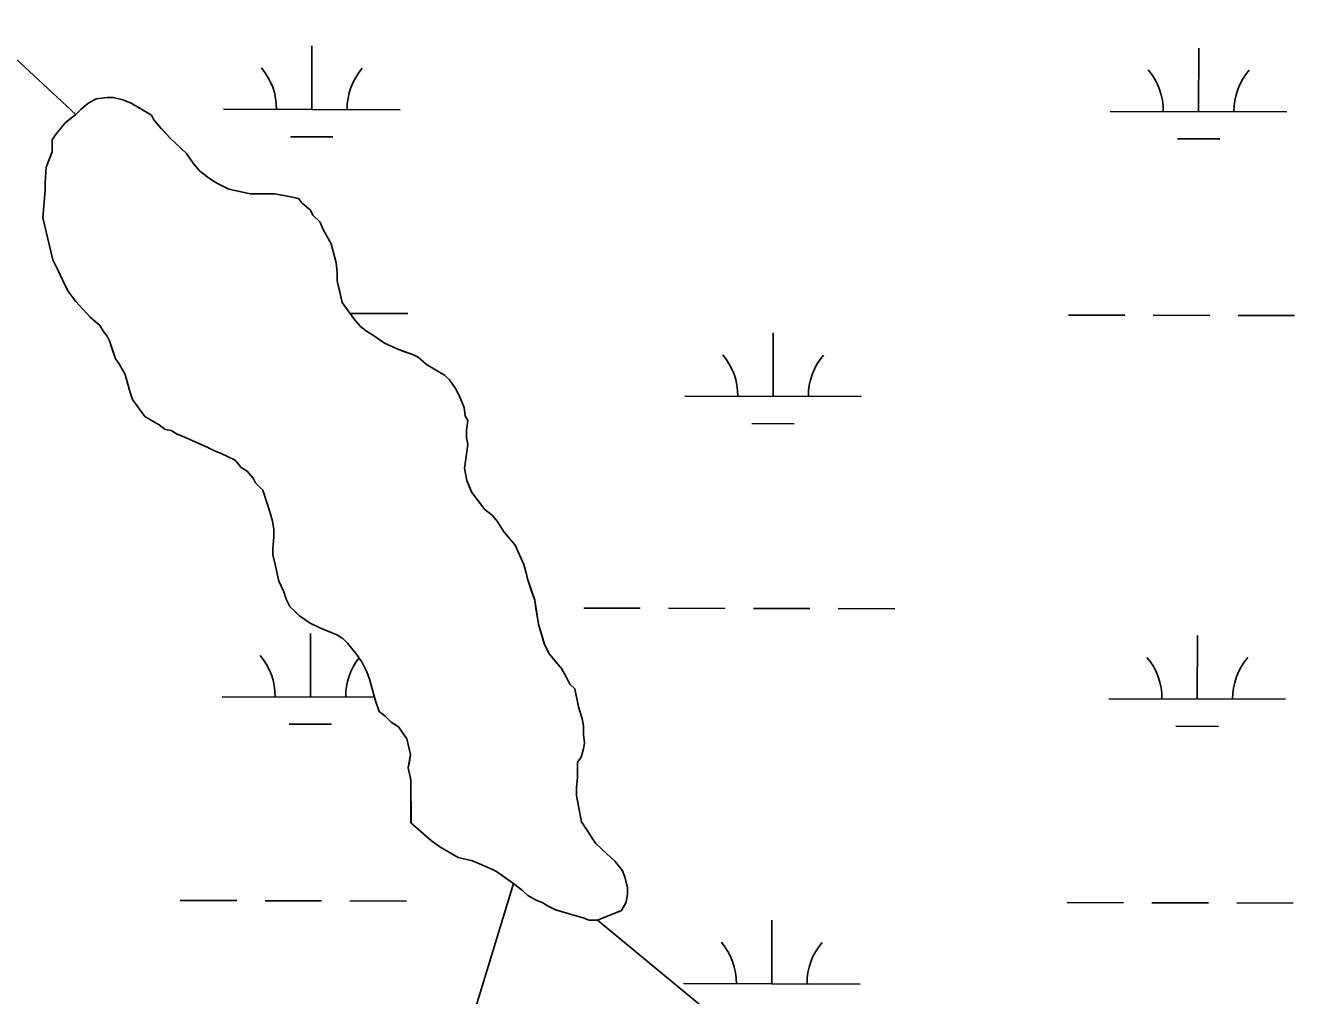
# Model space of a CAD drawing. Extents: x 3177385 to 3215275, y 903885 to 929304.
# Drawn here: x 3189835 to 3190553, y 919037 to 919587 of the extents above; entities that cross this region are included whole.
import ezdxf

# ---------------------------------------------------------------- set-up
doc = ezdxf.new("R2010")
doc.units = 0
for name, color, linetype in [('V-SITE-VEGE', 7, 'Continuous'), ('V-TOPO-SHOR', 7, 'Continuous'), ('V-WETL-SWMP', 7, 'Continuous')]:
    doc.layers.add(name, color=color, linetype=linetype)

msp = doc.modelspace()

# ---------------------------------------------------------------- linework, layer by layer
at = {"layer": 'V-SITE-VEGE'}
for points in [[(3190143.18, 919213.84), (3190141.12, 919217.9), (3190138.37, 919222.64), (3190131.54, 919230.76), (3190128.79, 919236.18), (3190125.33, 919247.71), (3190123.22, 919261.29), (3190119.08, 919273.5), (3190118.39, 919276.89), (3190117, 919281.64), (3190115.63, 919285.03), (3190112.19, 919292.49), (3190106.03, 919299.93), (3190101.93, 919306.02), (3190099.19, 919309.4), (3190095.1, 919312.78), (3190087.57, 919322.25), (3190084.82, 919329.03), (3190083.43, 919335.82), (3190085.39, 919349.42), (3190084.69, 919353.49), (3190084.67, 919357.57), (3190085.32, 919363.01), (3190083.95, 919365.71), (3190083.24, 919370.47), (3190080.49, 919377.25), (3190078.43, 919381.31), (3190075.01, 919386.05), (3190072.28, 919388.75), (3190062.05, 919394.82), (3190057.27, 919398.87), (3190054.55, 919400.21), (3190045.7, 919403.56), (3190038.21, 919406.92), (3190031.39, 919411.64), (3190027.98, 919413.66), (3190024.57, 919416.36), (3190021.15, 919420.42), (3190014.31, 919429.9), (3190011.53, 919442.11), (3190011.5, 919446.87), (3190010.79, 919452.3), (3190008.02, 919463.15), (3190004.59, 919469.25), (3190003.22, 919471.96), (3190001.84, 919475.35), (3189997.74, 919479.41), (3189996.37, 919482.12), (3189991.59, 919486.17), (3189989.54, 919488.88), (3189983.42, 919490.2), (3189975.94, 919491.52), (3189962.35, 919491.45), (3189950.11, 919494.1), (3189943.29, 919497.46), (3189939.2, 919500.16), (3189933.75, 919504.21), (3189930.33, 919508.27), (3189926.22, 919514.36), (3189916.66, 919523.14), (3189907.77, 919533.29), (3189906.4, 919536), (3189894.82, 919542.73), (3189890.05, 919544.74), (3189884.61, 919546.07), (3189881.21, 919546.06), (3189875.1, 919545.34), (3189870.36, 919542.6), (3189866.3, 919539.18), (3189863.6, 919536.45), (3189857.5, 919531.66), (3189852.11, 919524.84), (3189850.08, 919522.11), (3189850.12, 919515.32), (3189846.77, 919506.47), (3189846.13, 919497.63), (3189846.15, 919493.56), (3189845.52, 919484.72), (3189844.88, 919477.92), (3189850.44, 919454.17), (3189853.19, 919448.75), (3189857.31, 919439.94), (3189859.37, 919435.88), (3189863.47, 919430.46), (3189871.67, 919421.67), (3189877.13, 919416.95)], [(3189877.13, 919416.95), (3189879.19, 919413.56), (3189881.24, 919410.85), (3189882.61, 919408.14), (3189886.06, 919397.97), (3189888.12, 919395.26), (3189891.55, 919389.16), (3189892.93, 919383.74), (3189894.32, 919378.99), (3189895.7, 919374.92), (3189900.49, 919368.15), (3189902.54, 919365.44), (3189907.99, 919362.07), (3189910.72, 919360.73), (3189914.13, 919358.03), (3189917.53, 919357.37), (3189920.94, 919355.35), (3189924.34, 919354.01), (3189933.2, 919349.98), (3189937.96, 919347.96), (3189942.05, 919345.95), (3189945.46, 919344.6), (3189953.63, 919340.57), (3189957.05, 919336.51), (3189960.46, 919334.49), (3189963.87, 919330.43), (3189965.25, 919327.72), (3189969.35, 919323.67), (3189973.49, 919310.78), (3189974.87, 919306.03), (3189975.58, 919301.28), (3189975.6, 919297.2), (3189974.96, 919290.41), (3189974.97, 919287.01), (3189976.36, 919281.58), (3189978.45, 919272.08), (3189981.2, 919265.98), (3189982.58, 919261.91), (3189984.64, 919257.84), (3189990.1, 919252.44), (3189996.24, 919248.39), (3190001.69, 919245.7), (3190011.22, 919241.68), (3190014.63, 919239.66), (3190017.36, 919236.96), (3190022.83, 919230.19), (3190025.57, 919226.13), (3190028.32, 919220.71), (3190029.7, 919216.64), (3190033.16, 919204.42), (3190035.23, 919198.32), (3190038.64, 919195.62), (3190042.06, 919192.24), (3190046.15, 919189.55), (3190050.94, 919182.78), (3190053.02, 919173.95), (3190051.71, 919166.48), (3190053.1, 919159.69), (3190053.22, 919135.23), (3190064.83, 919125.1), (3190069.6, 919121.73), (3190079.83, 919115.67), (3190087.99, 919113.67), (3190098.89, 919108.97), (3190101.61, 919107.63), (3190111.16, 919100.88), (3190116.61, 919096.83), (3190119.35, 919094.13), (3190124.12, 919091.44), (3190127.52, 919090.1), (3190130.93, 919088.08), (3190135.02, 919086.06), (3190145.9, 919082.72), (3190150.67, 919081.39), (3190154.07, 919080.05), (3190158.83, 919080.07), (3190172.39, 919085.58), (3190175.08, 919090.35), (3190175.74, 919095.11), (3190175.72, 919098.5), (3190174.33, 919104.61), (3190172.95, 919108), (3190168.84, 919113.42), (3190161.33, 919120.17), (3190157.92, 919123.55), (3190155.87, 919126.26), (3190153.81, 919129.64), (3190149.7, 919135.73), (3190146.91, 919150.67), (3190146.88, 919155.42), (3190147.53, 919160.86), (3190147.49, 919169.69), (3190149.51, 919172.42), (3190150.84, 919177.19), (3190151.51, 919180.59), (3190150.8, 919185.34), (3190150.78, 919190.09), (3190150.07, 919194.17), (3190148, 919200.95), (3190145.91, 919211.13), (3190143.18, 919213.84)]]:
    msp.add_lwpolyline(points, dxfattribs=at)
at = {"layer": 'V-TOPO-SHOR'}
for p, q in [((3190111.16, 919100.88), (3189967.75, 918628.6)), ((3190158.83, 919080.07), (3190310.32, 918955.17))]:
    msp.add_line(p, q, dxfattribs=at)
for points in [[(3188210.06, 920906.25), (3188419.86, 920774.16), (3188578.11, 920601.44), (3188673.4, 920477.42), (3188793.87, 920333.92), (3188912.91, 920201.58), (3189027.68, 920102.75), (3189139.59, 920026.25), (3189285, 919954.03), (3189455.6, 919862.33), (3189566.09, 919797), (3189666.84, 919719.07), (3189731.23, 919659.2), (3189863.6, 919536.45)], [(3190155.87, 919126.26), (3190153.81, 919129.64), (3190149.7, 919135.73), (3190147.61, 919146.6), (3190146.91, 919150.67), (3190146.88, 919155.42), (3190147.53, 919160.86), (3190147.49, 919169.69), (3190149.51, 919172.42), (3190150.84, 919177.19), (3190151.51, 919180.59), (3190150.8, 919185.34), (3190150.78, 919190.09), (3190150.07, 919194.17), (3190148, 919200.95), (3190145.91, 919211.13), (3190143.18, 919213.84), (3190141.12, 919217.9), (3190138.37, 919222.64), (3190134.96, 919226.7), (3190131.54, 919230.76), (3190128.79, 919236.18), (3190127.41, 919240.93), (3190125.33, 919247.71), (3190124.63, 919252.46), (3190123.93, 919256.54), (3190123.22, 919261.29), (3190121.84, 919265.36), (3190119.08, 919273.5), (3190118.39, 919276.89), (3190117, 919281.64), (3190115.63, 919285.03), (3190112.19, 919292.49), (3190106.03, 919299.93), (3190101.93, 919306.02), (3190099.19, 919309.4), (3190095.1, 919312.78), (3190092.36, 919316.16), (3190087.57, 919322.25), (3190086.2, 919325.64), (3190084.82, 919329.03), (3190083.43, 919335.82), (3190085.39, 919349.42), (3190084.69, 919353.49), (3190084.67, 919357.57), (3190085.32, 919363.01), (3190083.95, 919365.71), (3190083.24, 919370.47), (3190080.49, 919377.25), (3190078.43, 919381.31), (3190075.01, 919386.05), (3190072.28, 919388.75), (3190062.05, 919394.82), (3190057.27, 919398.87), (3190054.55, 919400.21), (3190049.11, 919402.22), (3190045.7, 919403.56), (3190038.21, 919406.92), (3190031.39, 919411.64), (3190027.98, 919413.66), (3190024.57, 919416.36), (3190021.15, 919420.42), (3190014.31, 919429.9), (3190012.92, 919436), (3190011.53, 919442.11), (3190011.5, 919446.87), (3190010.79, 919452.3), (3190008.02, 919463.15), (3190004.59, 919469.25), (3190003.22, 919471.96), (3190001.84, 919475.35), (3189997.74, 919479.41), (3189996.37, 919482.12), (3189991.59, 919486.17), (3189989.54, 919488.88), (3189983.42, 919490.2), (3189975.94, 919491.52), (3189968.46, 919491.48), (3189962.35, 919491.45), (3189956.23, 919492.78), (3189950.11, 919494.1), (3189943.29, 919497.46), (3189939.2, 919500.16), (3189936.47, 919502.19), (3189933.75, 919504.21), (3189930.33, 919508.27), (3189926.22, 919514.36), (3189916.66, 919523.14), (3189911.88, 919528.55), (3189907.77, 919533.29), (3189906.4, 919536), (3189894.82, 919542.73), (3189890.05, 919544.74), (3189884.61, 919546.07), (3189881.21, 919546.06), (3189875.1, 919545.34), (3189870.36, 919542.6), (3189866.3, 919539.18), (3189863.6, 919536.45), (3189857.5, 919531.66), (3189852.11, 919524.84)], [(3189852.11, 919524.84), (3189850.08, 919522.11), (3189850.12, 919515.32), (3189848.11, 919509.87), (3189846.77, 919506.47), (3189846.13, 919497.63), (3189846.15, 919493.56), (3189845.52, 919484.72), (3189844.88, 919477.92), (3189850.44, 919454.17)], [(3189850.44, 919454.17), (3189853.19, 919448.75), (3189857.31, 919439.94), (3189859.37, 919435.88), (3189863.47, 919430.46), (3189871.67, 919421.67), (3189877.13, 919416.95), (3189879.19, 919413.56), (3189881.24, 919410.85), (3189882.61, 919408.14), (3189883.99, 919404.07), (3189886.06, 919397.97), (3189888.12, 919395.26), (3189891.55, 919389.16), (3189892.93, 919383.74), (3189894.32, 919378.99), (3189895.7, 919374.92), (3189900.49, 919368.15), (3189902.54, 919365.44), (3189907.99, 919362.07), (3189910.72, 919360.73), (3189914.13, 919358.03), (3189917.53, 919357.37), (3189920.94, 919355.35), (3189924.34, 919354.01), (3189933.2, 919349.98), (3189937.96, 919347.96), (3189942.05, 919345.95), (3189945.46, 919344.6), (3189953.63, 919340.57), (3189957.05, 919336.51), (3189960.46, 919334.49), (3189963.87, 919330.43), (3189965.25, 919327.72), (3189969.35, 919323.67), (3189973.49, 919310.78), (3189974.87, 919306.03), (3189975.58, 919301.28), (3189975.6, 919297.2), (3189974.96, 919290.41), (3189974.97, 919287.01), (3189976.36, 919281.58), (3189978.45, 919272.08), (3189981.2, 919265.98), (3189982.58, 919261.91), (3189984.64, 919257.84), (3189987.37, 919255.14), (3189990.1, 919252.44), (3189996.24, 919248.39), (3190001.69, 919245.7), (3190006.45, 919243.69), (3190011.22, 919241.68), (3190014.63, 919239.66), (3190017.36, 919236.95), (3190022.83, 919230.19), (3190025.57, 919226.13), (3190028.32, 919220.71), (3190029.7, 919216.64), (3190033.16, 919204.42), (3190035.23, 919198.32), (3190038.64, 919195.62), (3190042.06, 919192.24), (3190046.15, 919189.55), (3190050.94, 919182.78), (3190053.02, 919173.95), (3190052.36, 919169.87), (3190051.7, 919166.48), (3190053.1, 919159.69), (3190053.15, 919148.82), (3190053.19, 919142.02), (3190053.21, 919138.63), (3190053.23, 919135.23), (3190064.83, 919125.1), (3190069.6, 919121.73), (3190076.42, 919117.69), (3190079.83, 919115.67), (3190087.99, 919113.67), (3190098.89, 919108.97), (3190101.61, 919107.63), (3190106.38, 919104.25), (3190111.16, 919100.88), (3190116.61, 919096.83), (3190119.35, 919094.13), (3190124.12, 919091.44), (3190127.52, 919090.1), (3190130.93, 919088.08), (3190135.02, 919086.06), (3190145.9, 919082.72), (3190150.67, 919081.39), (3190154.07, 919080.05), (3190158.83, 919080.07), (3190172.39, 919085.58), (3190175.08, 919090.35), (3190175.74, 919095.11), (3190175.72, 919098.5), (3190174.33, 919104.61), (3190172.95, 919108), (3190168.84, 919113.42), (3190161.33, 919120.17), (3190157.92, 919123.55), (3190155.87, 919126.26)]]:
    msp.add_lwpolyline(points, dxfattribs=at)
at = {"layer": 'V-WETL-SWMP'}
for p, q in [((3189997.08, 919539.2), (3189997.16, 919575.2)), ((3190498.98, 919538.03), (3190499.07, 919574.03)), ((3189947.08, 919539.32), (3190047.08, 919539.09)), ((3190448.98, 919538.15), (3190548.98, 919537.92)), ((3189985.04, 919523.8), (3190009.04, 919523.74)), ((3190486.95, 919522.63), (3190510.95, 919522.58)), ((3190019.4, 919423.72), (3190051.4, 919423.64)), ((3190425.31, 919422.77), (3190457.31, 919422.7)), ((3190473.31, 919422.66), (3190505.31, 919422.59)), ((3190521.31, 919422.55), (3190553.31, 919422.48)), ((3190258.14, 919376.73), (3190258.22, 919412.73)), ((3190208.14, 919376.85), (3190308.13, 919376.62)), ((3190246.1, 919361.33), (3190270.1, 919361.27)), ((3190151.01, 919256.91), (3190183.01, 919256.84)), ((3190199.01, 919256.8), (3190231.01, 919256.72)), ((3190247.01, 919256.69), (3190279.01, 919256.61)), ((3190295.01, 919256.58), (3190327.01, 919256.5)), ((3189996.3, 919206.53), (3189996.39, 919242.53)), ((3190498.21, 919205.36), (3190498.29, 919241.36)), ((3189946.3, 919206.65), (3190032.59, 919206.44)), ((3190448.21, 919205.48), (3190548.21, 919205.24)), ((3189984.27, 919191.13), (3190008.27, 919191.07)), ((3190486.17, 919189.96), (3190510.17, 919189.9)), ((3189922.63, 919091.27), (3189954.63, 919091.19)), ((3189970.63, 919091.16), (3190002.63, 919091.08)), ((3190018.63, 919091.04), (3190050.63, 919090.97)), ((3190424.53, 919090.1), (3190456.53, 919090.03)), ((3190472.53, 919089.99), (3190504.53, 919089.91)), ((3190520.53, 919089.88), (3190552.53, 919089.8)), ((3190257.36, 919044.06), (3190257.44, 919080.06)), ((3190207.36, 919044.18), (3190307.36, 919043.94))]:
    msp.add_line(p, q, dxfattribs=at)
for points in [[(3190150.07, 919194.17), (3190148, 919200.95), (3190145.91, 919211.13), (3190143.18, 919213.84), (3190141.12, 919217.9), (3190138.37, 919222.64), (3190131.54, 919230.76), (3190128.79, 919236.18), (3190127.41, 919240.93), (3190125.33, 919247.71), (3190124.63, 919252.47), (3190123.93, 919256.54), (3190123.22, 919261.29), (3190119.08, 919273.5), (3190118.39, 919276.89), (3190117, 919281.64), (3190115.63, 919285.03), (3190112.19, 919292.49), (3190106.03, 919299.93), (3190101.93, 919306.02), (3190099.19, 919309.4), (3190095.1, 919312.78), (3190092.36, 919316.16), (3190087.57, 919322.25), (3190084.82, 919329.03), (3190083.43, 919335.82), (3190085.39, 919349.42), (3190084.69, 919353.49), (3190084.67, 919357.57), (3190085.32, 919363.01), (3190083.95, 919365.72), (3190083.24, 919370.47), (3190080.49, 919377.25), (3190078.43, 919381.31), (3190075.01, 919386.05), (3190072.28, 919388.76), (3190062.05, 919394.82), (3190057.28, 919398.87), (3190054.55, 919400.21), (3190049.1, 919402.22), (3190045.7, 919403.56), (3190038.21, 919406.92), (3190031.39, 919411.64), (3190027.98, 919413.66), (3190024.57, 919416.36), (3190021.15, 919420.42), (3190014.31, 919429.9), (3190011.53, 919442.11), (3190011.5, 919446.87), (3190010.79, 919452.3), (3190008.02, 919463.15), (3190004.59, 919469.25), (3190003.22, 919471.96), (3190001.84, 919475.35), (3189997.74, 919479.41), (3189996.37, 919482.12), (3189991.59, 919486.17), (3189989.54, 919488.88), (3189983.42, 919490.2), (3189975.94, 919491.52), (3189962.35, 919491.45), (3189950.1, 919494.1), (3189943.29, 919497.46), (3189939.2, 919500.16), (3189933.75, 919504.21), (3189930.33, 919508.27), (3189926.22, 919514.36), (3189916.66, 919523.14), (3189911.88, 919528.55), (3189907.77, 919533.29), (3189906.4, 919536), (3189894.82, 919542.73), (3189890.05, 919544.74), (3189884.61, 919546.07), (3189881.21, 919546.06), (3189875.1, 919545.35), (3189870.36, 919542.6), (3189866.3, 919539.18), (3189863.59, 919536.45), (3189857.51, 919531.66), (3189852.11, 919524.84), (3189850.08, 919522.11), (3189850.12, 919515.32), (3189848.11, 919509.87), (3189846.77, 919506.47), (3189846.13, 919497.63), (3189846.16, 919493.56), (3189845.52, 919484.72), (3189844.88, 919477.92), (3189850.44, 919454.17), (3189853.19, 919448.75), (3189857.31, 919439.94), (3189859.37, 919435.87), (3189863.47, 919430.46), (3189871.67, 919421.67)], [(3189871.67, 919421.67), (3189877.13, 919416.94), (3189879.19, 919413.56), (3189881.24, 919410.85), (3189882.61, 919408.14), (3189886.06, 919397.97), (3189888.12, 919395.26), (3189891.55, 919389.16), (3189892.93, 919383.74), (3189894.32, 919378.99), (3189895.7, 919374.92), (3189900.49, 919368.15), (3189902.54, 919365.44), (3189907.99, 919362.07), (3189910.72, 919360.73), (3189914.13, 919358.03), (3189917.53, 919357.37), (3189920.94, 919355.35), (3189924.34, 919354.01), (3189933.2, 919349.98), (3189937.96, 919347.96), (3189942.05, 919345.95), (3189945.46, 919344.6), (3189953.63, 919340.57), (3189957.05, 919336.51), (3189960.46, 919334.49), (3189963.87, 919330.43), (3189965.25, 919327.72), (3189969.35, 919323.67), (3189973.49, 919310.78), (3189974.87, 919306.03), (3189975.58, 919301.28), (3189975.6, 919297.2), (3189974.96, 919290.41), (3189974.97, 919287.01), (3189976.36, 919281.58), (3189978.45, 919272.08), (3189981.2, 919265.98), (3189982.58, 919261.91), (3189984.64, 919257.84), (3189990.1, 919252.44), (3189996.24, 919248.39), (3190001.69, 919245.7), (3190011.22, 919241.68), (3190014.63, 919239.66), (3190017.36, 919236.95), (3190022.83, 919230.19), (3190025.57, 919226.13), (3190028.32, 919220.71), (3190029.7, 919216.64), (3190033.16, 919204.42), (3190035.23, 919198.32), (3190038.64, 919195.62), (3190042.06, 919192.24), (3190046.15, 919189.55), (3190050.94, 919182.78), (3190053.02, 919173.95), (3190052.36, 919169.87), (3190051.7, 919166.47), (3190053.1, 919159.69), (3190053.23, 919135.23), (3190064.83, 919125.1), (3190069.6, 919121.73), (3190079.83, 919115.67), (3190087.99, 919113.67), (3190098.89, 919108.97), (3190101.61, 919107.63), (3190111.16, 919100.88), (3190116.61, 919096.83), (3190119.35, 919094.13), (3190124.12, 919091.44), (3190127.52, 919090.1), (3190130.93, 919088.08), (3190135.02, 919086.06), (3190145.9, 919082.72), (3190150.67, 919081.39), (3190154.07, 919080.05), (3190158.83, 919080.07), (3190172.39, 919085.58), (3190175.08, 919090.35), (3190175.73, 919095.11), (3190175.72, 919098.5), (3190174.33, 919104.61), (3190172.95, 919108), (3190168.84, 919113.42), (3190161.33, 919120.17), (3190157.92, 919123.55), (3190155.87, 919126.26), (3190153.81, 919129.64), (3190149.7, 919135.74), (3190147.61, 919146.6), (3190146.91, 919150.67), (3190146.88, 919155.42), (3190147.53, 919160.86), (3190147.49, 919169.7), (3190149.51, 919172.42), (3190150.84, 919177.19), (3190151.5, 919180.59), (3190150.8, 919185.34), (3190150.78, 919190.1), (3190150.07, 919194.17)]]:
    msp.add_lwpolyline(points, dxfattribs=at)
for centre, start, end in [((3189941.83, 919539.81), 359.09484, 40.6385), ((3190052.32, 919539.55), 139.09484, 180.6385), ((3190443.74, 919538.64), 359.09484, 40.6385), ((3190554.23, 919538.38), 139.09484, 180.6385), ((3190202.89, 919377.34), 359.09484, 40.6385), ((3190313.38, 919377.08), 139.09484, 180.6385), ((3189941.06, 919207.13), 359.09484, 40.6385), ((3190051.55, 919206.88), 141.79016, 180.6385), ((3190442.97, 919205.96), 359.09484, 40.6385), ((3190553.45, 919205.71), 139.09484, 180.6385), ((3190202.12, 919044.66), 359.09484, 40.6385), ((3190312.6, 919044.41), 139.09484, 180.6385)]:
    msp.add_arc(centre, 35.25, start, end, dxfattribs=at)

doc.saveas('drawing.dxf')
